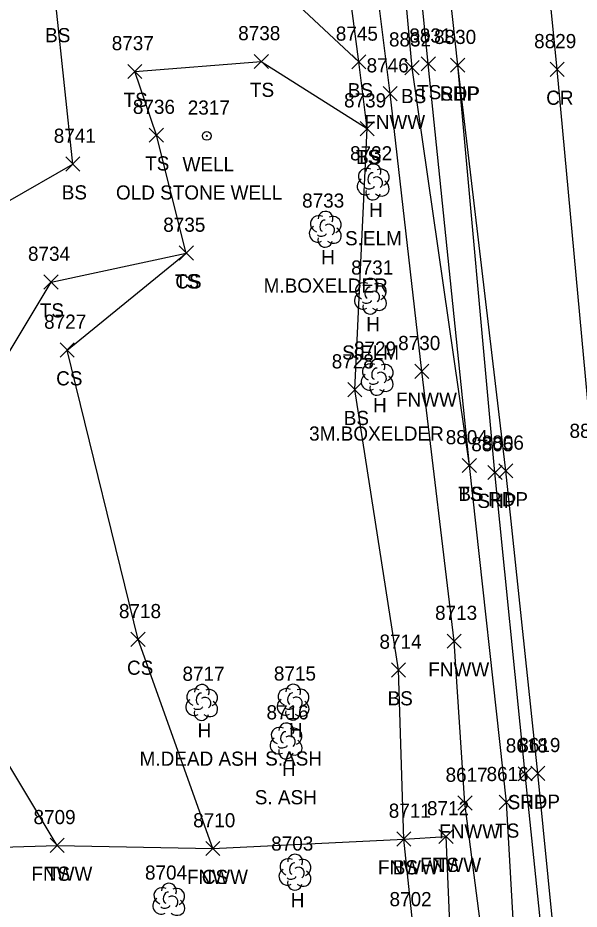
# Model space of a CAD drawing. Extents: x 1439173 to 1457902, y 641926 to 659889.
# Drawn here: x 1448274.2 to 1448353.5, y 645719.4 to 645845.3 of the extents above; entities that cross this region are included whole.
import ezdxf

# ---------------------------------------------------------------- set-up
doc = ezdxf.new("R2010")
doc.units = 0
for name, color, linetype in [('L_A', 7, 'Continuous'), ('L_C', 7, 'Continuous'), ('L_I', 7, 'Continuous'), ('L_TIC', 7, 'Continuous'), ('LELB', 7, 'Continuous'), ('LFNC', 7, 'Continuous'), ('LTD', 7, 'Continuous'), ('P_A', 7, 'Continuous'), ('P_I', 7, 'Continuous'), ('P_TIC', 7, 'Continuous'), ('PET', 7, 'Continuous'), ('PRC', 7, 'Continuous'), ('PSP', 7, 'Continuous'), ('U_A', 7, 'Continuous'), ('U_C', 7, 'Continuous'), ('U_I', 7, 'Continuous'), ('UWW', 7, 'Continuous')]:
    doc.layers.add(name, color=color, linetype=linetype)

msp = doc.modelspace()

# ---------------------------------------------------------------- linework, layer by layer
at = {"layer": 'L_TIC'}
for points in [[(1448307.55, 645838.18), (1448309.55, 645840.18)], [(1448309.55, 645838.18), (1448307.55, 645840.18)], [(1448321.34, 645838.12), (1448323.34, 645840.12)], [(1448323.34, 645838.12), (1448321.34, 645840.12)], [(1448321.34, 645838.12), (1448323.34, 645840.12)], [(1448323.34, 645838.12), (1448321.34, 645840.12)], [(1448331.15, 645837.85), (1448333.15, 645839.85)], [(1448333.15, 645837.85), (1448331.15, 645839.85)], [(1448289.68, 645836.77), (1448291.68, 645838.77)], [(1448291.68, 645836.77), (1448289.68, 645838.77)], [(1448328.85, 645837.3), (1448330.85, 645839.3)], [(1448330.85, 645837.3), (1448328.85, 645839.3)], [(1448325.75, 645833.64), (1448327.75, 645835.64)], [(1448327.75, 645833.64), (1448325.75, 645835.64)], [(1448292.73, 645827.78), (1448294.73, 645829.78)], [(1448294.73, 645827.78), (1448292.73, 645829.78)], [(1448322.51, 645828.69), (1448324.51, 645830.69)], [(1448324.51, 645828.69), (1448322.51, 645830.69)], [(1448322.51, 645828.69), (1448324.51, 645830.69)], [(1448324.51, 645828.69), (1448322.51, 645830.69)], [(1448280.92, 645823.69), (1448282.92, 645825.69)], [(1448282.92, 645823.69), (1448280.92, 645825.69)], [(1448296.96, 645811.12), (1448298.96, 645813.12)], [(1448298.96, 645811.12), (1448296.96, 645813.12)], [(1448296.96, 645811.12), (1448298.96, 645813.12)], [(1448298.96, 645811.12), (1448296.96, 645813.12)], [(1448277.85, 645807.02), (1448279.85, 645809.02)], [(1448279.85, 645807.02), (1448277.85, 645809.02)], [(1448280.13, 645797.42), (1448282.13, 645799.42)], [(1448282.13, 645797.42), (1448280.13, 645799.42)], [(1448330.24, 645794.41), (1448332.24, 645796.41)], [(1448332.24, 645794.41), (1448330.24, 645796.41)], [(1448320.76, 645791.82), (1448322.76, 645793.82)], [(1448322.76, 645791.82), (1448320.76, 645793.82)], [(1448336.95, 645781.1), (1448338.95, 645783.1)], [(1448338.95, 645781.1), (1448336.95, 645783.1)], [(1448336.95, 645781.1), (1448338.95, 645783.1)], [(1448338.95, 645781.1), (1448336.95, 645783.1)], [(1448290.14, 645756.54), (1448292.14, 645758.54)], [(1448292.14, 645756.54), (1448290.14, 645758.54)], [(1448334.79, 645756.3), (1448336.79, 645758.3)], [(1448336.79, 645756.3), (1448334.79, 645758.3)], [(1448326.94, 645752.22), (1448328.94, 645754.22)], [(1448328.94, 645752.22), (1448326.94, 645754.22)], [(1448336.33, 645733.42), (1448338.33, 645735.42)], [(1448338.33, 645733.42), (1448336.33, 645735.42)], [(1448342.18, 645733.53), (1448344.18, 645735.53)], [(1448344.18, 645733.53), (1448342.18, 645735.53)], [(1448327.68, 645728.34), (1448329.68, 645730.34)], [(1448329.68, 645728.34), (1448327.68, 645730.34)], [(1448327.68, 645728.34), (1448329.68, 645730.34)], [(1448329.68, 645728.34), (1448327.68, 645730.34)], [(1448333.65, 645728.69), (1448335.65, 645730.69)], [(1448335.65, 645728.69), (1448333.65, 645730.69)], [(1448333.65, 645728.69), (1448335.65, 645730.69)], [(1448335.65, 645728.69), (1448333.65, 645730.69)], [(1448278.72, 645727.44), (1448280.72, 645729.44)], [(1448280.72, 645727.44), (1448278.72, 645729.44)], [(1448278.72, 645727.44), (1448280.72, 645729.44)], [(1448280.72, 645727.44), (1448278.72, 645729.44)], [(1448300.71, 645726.99), (1448302.71, 645728.99)], [(1448302.71, 645726.99), (1448300.71, 645728.99)], [(1448300.71, 645726.99), (1448302.71, 645728.99)], [(1448302.71, 645726.99), (1448300.71, 645728.99)]]:
    msp.add_lwpolyline(points, dxfattribs=at)
at = {"layer": 'LELB'}
for points in [[(1448337.95, 645782.1), (1448329.85, 645838.3), (1448325.49, 645886.12), (1448320.47, 645936.99), (1448317.45, 645969.99), (1448311.41, 646020.08), (1448307.55, 646061.61), (1448301.17, 646067.05), (1448272.2, 646067.79), (1448241.59, 646073.84), (1448234.77, 646075.21)], [(1448410.33, 645213.44), (1448402.27, 645258.19), (1448399.36, 645272.36), (1448392.8, 645314.92), (1448385.07, 645365.3), (1448380.5, 645404.06), (1448377.54, 645422.2), (1448372.05, 645464.88), (1448368.58, 645502.26), (1448364, 645532.71), (1448358.67, 645579.24), (1448354.36, 645625.18), (1448350.77, 645657.17), (1448347.93, 645686.18), (1448344.39, 645713.89), (1448343.18, 645734.53), (1448337.95, 645782.1), (1448332.15, 645838.85), (1448327.4, 645886.44), (1448322.84, 645936.93), (1448319.75, 645969.88), (1448314.6, 646019.57), (1448310.3, 646060.99), (1448309.1, 646066.32)], [(1448339.89, 645520.89), (1448339.92, 645578.11), (1448333.87, 645624.59), (1448328.8, 645656.21), (1448317.36, 645666.31), (1448329.07, 645677.57), (1448315.21, 645683.79), (1448294.81, 645688.61), (1448295.37, 645705.22), (1448321.93, 645710.44), (1448330.01, 645716.85), (1448328.68, 645729.34), (1448327.94, 645753.22), (1448321.76, 645792.82), (1448323.51, 645829.69), (1448322.34, 645839.12), (1448317.75, 645874.06), (1448316.24, 645881.04), (1448311.47, 645911.46), (1448307.56, 645942.57)], [(1448336.06, 645140.2), (1448347.78, 645188.19), (1448329.58, 645240.38), (1448319.41, 645290.48), (1448316.16, 645334.61), (1448313.47, 645375.01), (1448308.43, 645400.21), (1448311.68, 645421.1), (1448304.27, 645468.4), (1448288.17, 645518.06), (1448281.93, 645570.61), (1448280.5, 645612.98), (1448272.49, 645660.63), (1448268.49, 645688.5), (1448256.19, 645727.72), (1448243.75, 645755.42), (1448248.82, 645791.95), (1448263.52, 645814.11), (1448281.92, 645824.69), (1448279.57, 645846.9), (1448291.45, 645855.33), (1448306.87, 645853.59), (1448322.34, 645839.12)], [(1448279.72, 645728.44), (1448262.28, 645757.42), (1448268.35, 645790.59), (1448278.85, 645808.02), (1448297.96, 645812.12), (1448293.73, 645828.78), (1448290.68, 645837.77), (1448308.55, 645839.18), (1448323.51, 645829.69)], [(1448301.71, 645727.99), (1448291.14, 645757.54), (1448281.13, 645798.42), (1448297.96, 645812.12)], [(1448295.37, 645705.22), (1448319.71, 645701.37), (1448335.62, 645707.23), (1448334.65, 645729.69)]]:
    msp.add_lwpolyline(points, dxfattribs=at)
at = {"layer": 'LFNC'}
for points in [[(1448372.23, 645420.35), (1448366.05, 645474.35), (1448359.55, 645522.49), (1448354.03, 645579.28), (1448350.12, 645616.05), (1448350.08, 645624.6), (1448345.93, 645656.55), (1448344.63, 645677.79), (1448343.93, 645685.63), (1448341.99, 645700.46), (1448340.11, 645712.99), (1448337.33, 645734.42), (1448335.79, 645757.3), (1448331.24, 645795.41), (1448326.75, 645834.64), (1448321.82, 645874.28), (1448318.79, 645912.6), (1448315.81, 645942.84), (1448313.25, 645968.88), (1448307.85, 646014.51)], [(1448239.57, 645727.09), (1448256.19, 645727.72), (1448279.72, 645728.44), (1448301.71, 645727.99), (1448328.68, 645729.34), (1448334.65, 645729.69)]]:
    msp.add_lwpolyline(points, dxfattribs=at)
at = {"layer": 'LTD'}
for p, q in [((1448324.35, 645822.21), (1448324.35, 645822.21)), ((1448324.35, 645822.21), (1448324.35, 645822.21)), ((1448317.58, 645815.53), (1448317.58, 645815.53)), ((1448317.58, 645815.53), (1448317.58, 645815.53)), ((1448323.95, 645806.07), (1448323.95, 645806.07)), ((1448323.95, 645806.07), (1448323.95, 645806.07)), ((1448324.91, 645794.62), (1448324.91, 645794.62)), ((1448324.91, 645794.62), (1448324.91, 645794.62)), ((1448300.11, 645748.69), (1448300.11, 645748.69)), ((1448300.11, 645748.69), (1448300.11, 645748.69)), ((1448313.02, 645748.72), (1448313.02, 645748.72)), ((1448313.02, 645748.72), (1448313.02, 645748.72)), ((1448312.04, 645743.24), (1448312.04, 645743.24)), ((1448312.04, 645743.24), (1448312.04, 645743.24)), ((1448313.29, 645724.7), (1448313.29, 645724.7)), ((1448313.29, 645724.7), (1448313.29, 645724.7)), ((1448295.46, 645720.6), (1448295.46, 645720.6)), ((1448295.46, 645720.6), (1448295.46, 645720.6))]:
    msp.add_line(p, q, dxfattribs=at)
for centre in [(1448324.39, 645823.64), (1448317.62, 645816.96), (1448323.99, 645807.5), (1448324.95, 645796.05), (1448300.16, 645750.12), (1448313.07, 645750.16), (1448312.09, 645744.67), (1448313.33, 645726.14), (1448295.51, 645722.04)]:
    msp.add_arc(centre, 1.05, 335.5272, 180.9563, dxfattribs=at)
for centre, major_axis, ratio, start_param, end_param in [((1448323.56, 645822.88), (1.21, -0.51), 0.895232, 1.570796, 4.712389), ((1448324.14, 645822.67), (-0.208, -0.792), 0.645439, 3.141593, 6.283185), ((1448325.39, 645822.79), (-1.14, -0.48), 0.949671, 1.570796, 4.712389), ((1448323.26, 645821.5), (0.58, -1.04), 0.959034, 3.141593, 6.283185), ((1448324.85, 645822.04), (-0.5, 0.667), 0.989748, 3.141593, 6.283185), ((1448325.35, 645821.38), (-1.09, 0.79), 0.841452, 1.570796, 4.712389), ((1448324.35, 645820.71), (0.26, 1.06), 0.942809, 1.570796, 4.712389), ((1448323.89, 645821.46), (-0.625, -0.083), 0.423636, 0, 3.141593), ((1448316.79, 645816.2), (1.21, -0.51), 0.895232, 1.570796, 4.712389), ((1448318.62, 645816.11), (-1.14, -0.48), 0.949671, 1.570796, 4.712389), ((1448316.49, 645814.82), (0.58, -1.04), 0.959034, 3.141593, 6.283185), ((1448317.37, 645815.99), (-0.208, -0.792), 0.645439, 3.141593, 6.283185), ((1448318.08, 645815.36), (-0.5, 0.667), 0.989748, 3.141593, 6.283185), ((1448317.12, 645814.78), (-0.625, -0.083), 0.423636, 0, 3.141593), ((1448318.58, 645814.7), (-1.09, 0.79), 0.841452, 1.570796, 4.712389), ((1448317.58, 645814.03), (0.26, 1.06), 0.942809, 1.570796, 4.712389), ((1448323.16, 645806.73), (1.21, -0.51), 0.895232, 1.570796, 4.712389), ((1448323.74, 645806.52), (-0.208, -0.792), 0.645439, 3.141593, 6.283185), ((1448324.99, 645806.65), (-1.14, -0.48), 0.949671, 1.570796, 4.712389), ((1448322.86, 645805.36), (0.58, -1.04), 0.959034, 3.141593, 6.283185), ((1448324.45, 645805.9), (-0.5, 0.667), 0.989748, 3.141593, 6.283185), ((1448324.95, 645805.23), (-1.09, 0.79), 0.841452, 1.570796, 4.712389), ((1448323.95, 645804.57), (0.26, 1.06), 0.942809, 1.570796, 4.712389), ((1448323.49, 645805.32), (-0.625, -0.083), 0.423636, 0, 3.141593), ((1448324.12, 645795.28), (1.21, -0.51), 0.895232, 1.570796, 4.712389), ((1448324.7, 645795.07), (-0.208, -0.792), 0.645439, 3.141593, 6.283185), ((1448325.95, 645795.2), (-1.14, -0.48), 0.949671, 1.570796, 4.712389), ((1448323.82, 645793.91), (0.58, -1.04), 0.959034, 3.141593, 6.283185), ((1448325.41, 645794.45), (-0.5, 0.667), 0.989748, 3.141593, 6.283185), ((1448325.91, 645793.78), (-1.09, 0.79), 0.841452, 1.570796, 4.712389), ((1448324.91, 645793.12), (0.26, 1.06), 0.942809, 1.570796, 4.712389), ((1448324.45, 645793.87), (-0.625, -0.083), 0.423636, 0, 3.141593), ((1448299.32, 645749.35), (1.21, -0.51), 0.895232, 1.570796, 4.712389), ((1448301.15, 645749.27), (-1.14, -0.48), 0.949671, 1.570796, 4.712389), ((1448312.23, 645749.39), (1.21, -0.51), 0.895232, 1.570796, 4.712389), ((1448314.06, 645749.31), (-1.14, -0.48), 0.949671, 1.570796, 4.712389), ((1448299.9, 645749.14), (-0.208, -0.792), 0.645439, 3.141593, 6.283185), ((1448300.61, 645748.52), (-0.5, 0.667), 0.989748, 3.141593, 6.283185), ((1448312.81, 645749.18), (-0.208, -0.792), 0.645439, 3.141593, 6.283185), ((1448313.52, 645748.56), (-0.5, 0.667), 0.989748, 3.141593, 6.283185), ((1448299.03, 645747.98), (0.58, -1.04), 0.959034, 3.141593, 6.283185), ((1448299.65, 645747.94), (-0.625, -0.083), 0.423636, 0, 3.141593), ((1448301.11, 645747.85), (-1.09, 0.79), 0.841452, 1.570796, 4.712389), ((1448311.94, 645748.02), (0.58, -1.04), 0.959034, 3.141593, 6.283185), ((1448312.56, 645747.97), (-0.625, -0.083), 0.423636, 0, 3.141593), ((1448314.02, 645747.89), (-1.09, 0.79), 0.841452, 1.570796, 4.712389), ((1448300.11, 645747.19), (0.26, 1.06), 0.942809, 1.570796, 4.712389), ((1448313.02, 645747.22), (0.26, 1.06), 0.942809, 1.570796, 4.712389), ((1448311.25, 645743.91), (1.21, -0.51), 0.895232, 1.570796, 4.712389), ((1448311.83, 645743.7), (-0.208, -0.792), 0.645439, 3.141593, 6.283185), ((1448313.08, 645743.82), (-1.14, -0.48), 0.949671, 1.570796, 4.712389), ((1448310.96, 645742.53), (0.58, -1.04), 0.959034, 3.141593, 6.283185), ((1448312.54, 645743.07), (-0.5, 0.667), 0.989748, 3.141593, 6.283185), ((1448313.04, 645742.41), (-1.09, 0.79), 0.841452, 1.570796, 4.712389), ((1448312.04, 645741.74), (0.26, 1.06), 0.942809, 1.570796, 4.712389), ((1448311.58, 645742.49), (-0.625, -0.083), 0.423636, 0, 3.141593), ((1448312.49, 645725.37), (1.21, -0.51), 0.895232, 1.570796, 4.712389), ((1448314.33, 645725.28), (-1.14, -0.48), 0.949671, 1.570796, 4.712389), ((1448313.08, 645725.16), (-0.208, -0.792), 0.645439, 3.141593, 6.283185), ((1448313.79, 645724.53), (-0.5, 0.667), 0.989748, 3.141593, 6.283185), ((1448312.2, 645723.99), (0.58, -1.04), 0.959034, 3.141593, 6.283185), ((1448312.83, 645723.95), (-0.625, -0.083), 0.423636, 0, 3.141593), ((1448314.29, 645723.87), (-1.09, 0.79), 0.841452, 1.570796, 4.712389), ((1448294.67, 645721.27), (1.21, -0.51), 0.895232, 1.570796, 4.712389), ((1448313.29, 645723.2), (0.26, 1.06), 0.942809, 1.570796, 4.712389), ((1448295.25, 645721.06), (-0.208, -0.792), 0.645439, 3.141593, 6.283185), ((1448295.96, 645720.44), (-0.5, 0.667), 0.989748, 3.141593, 6.283185), ((1448296.5, 645721.19), (-1.14, -0.48), 0.949671, 1.570796, 4.712389), ((1448294.38, 645719.89), (0.58, -1.04), 0.959034, 3.141593, 6.283185), ((1448296.46, 645719.77), (-1.09, 0.79), 0.841452, 1.570796, 4.712389), ((1448295, 645719.85), (-0.625, -0.083), 0.423636, 0, 3.141593)]:
    msp.add_ellipse(centre, major_axis=major_axis, ratio=ratio, start_param=start_param, end_param=end_param, dxfattribs=at)
at = {"layer": 'P_TIC'}
for points in [[(1448335.3, 645837.65), (1448337.3, 645839.65)], [(1448337.3, 645837.65), (1448335.3, 645839.65)], [(1448335.3, 645837.65), (1448337.3, 645839.65)], [(1448337.3, 645837.65), (1448335.3, 645839.65)], [(1448349.36, 645837.06), (1448351.36, 645839.06)], [(1448351.36, 645837.06), (1448349.36, 645839.06)], [(1448340.56, 645780.11), (1448342.56, 645782.11)], [(1448342.56, 645780.11), (1448340.56, 645782.11)], [(1448342.09, 645780.34), (1448344.09, 645782.34)], [(1448344.09, 645780.34), (1448342.09, 645782.34)], [(1448344.83, 645737.56), (1448346.83, 645739.56)], [(1448346.83, 645737.56), (1448344.83, 645739.56)], [(1448346.61, 645737.62), (1448348.61, 645739.62)], [(1448348.61, 645737.62), (1448346.61, 645739.62)]]:
    msp.add_lwpolyline(points, dxfattribs=at)
at = {"layer": 'PET'}
msp.add_lwpolyline([(1448415.59, 645214.45), (1448407.8, 645259.58), (1448405.4, 645273.6), (1448398.38, 645316.04), (1448390.67, 645367.01), (1448385.5, 645404.88), (1448383.09, 645423.2), (1448377.71, 645465.59), (1448373.01, 645502.47), (1448369.4, 645533.38), (1448364.07, 645579.37), (1448359.32, 645626.09), (1448355.66, 645658.09), (1448352.76, 645687), (1448347.61, 645738.62), (1448343.09, 645781.34), (1448336.3, 645838.65), (1448331.09, 645886.39), (1448326.63, 645936.53)], dxfattribs=at)
at = {"layer": 'PRC'}
msp.add_lwpolyline([(1448432.04, 645191.01), (1448423.23, 645238.86), (1448418.18, 645266.5), (1448412.46, 645302.65), (1448405.18, 645350.69), (1448397.65, 645404.37), (1448395.39, 645422.98), (1448389.6, 645467.56), (1448383.62, 645518.18), (1448378.28, 645564.48), (1448373.77, 645604.55), (1448370.44, 645638.71), (1448365.01, 645690.62), (1448359.88, 645740), (1448355.44, 645783.01), (1448350.36, 645838.06), (1448345.39, 645887.63), (1448340.89, 645937.21)], dxfattribs=at)
at = {"layer": 'PSP'}
msp.add_lwpolyline([(1448412.77, 645213.75), (1448405.32, 645259.04), (1448402.68, 645272.84), (1448395.81, 645315.4), (1448388.51, 645366.24), (1448383.46, 645404.43), (1448380.91, 645423.17), (1448375.81, 645465.13), (1448371.16, 645502.31), (1448367.42, 645533.19), (1448362.18, 645579.37), (1448357.38, 645625.76), (1448353.78, 645658.1), (1448351.21, 645686.68), (1448345.83, 645738.56), (1448341.56, 645781.11), (1448336.3, 645838.65)], dxfattribs=at)
at = {"layer": 'UWW'}
for radius in [0.625, 0.0833]:
    msp.add_circle((1448300.85, 645828.67), radius, dxfattribs=at)

# ---------------------------------------------------------------- texts
at = {"layer": 'L_A'}
for s, p in [('BS', (1448278.01, 645841.9)), ('TS', (1448306.95, 645834.18)), ('BS', (1448320.78, 645834.12)), ('BS', (1448320.78, 645834.12)), ('TS', (1448289.09, 645832.77)), ('BS', (1448328.29, 645833.3)), ('TS', (1448330.56, 645833.85)), ('FNWW', (1448323.09, 645829.64)), ('TS', (1448321.92, 645824.69)), ('BS', (1448321.95, 645824.69)), ('TS', (1448292.14, 645823.78)), ('BS', (1448280.36, 645819.69)), ('H', (1448323.78, 645817.21)), ('H', (1448317.01, 645810.53)), ('TS', (1448296.37, 645807.12)), ('CS', (1448296.4, 645807.12)), ('TS', (1448277.26, 645803.02)), ('H', (1448323.38, 645801.07)), ('CS', (1448279.57, 645793.42)), ('FNWW', (1448327.58, 645790.41)), ('H', (1448324.34, 645789.62)), ('BS', (1448320.2, 645787.82)), ('TS', (1448336.36, 645777.1)), ('BS', (1448336.39, 645777.1)), ('CS', (1448289.58, 645752.54)), ('FNWW', (1448332.14, 645752.3)), ('BS', (1448326.39, 645748.22)), ('H', (1448299.55, 645743.69)), ('H', (1448312.46, 645743.72)), ('H', (1448311.48, 645738.24)), ('TS', (1448341.59, 645729.53)), ('FNWW', (1448333.68, 645729.42)), ('FNWW', (1448331, 645724.69)), ('TS', (1448333.06, 645724.69)), ('FNWW', (1448276.07, 645723.44)), ('TS', (1448278.13, 645723.44)), ('FNWW', (1448325.03, 645724.34)), ('BS', (1448327.12, 645724.34)), ('FNWW', (1448298.05, 645722.99)), ('CS', (1448300.15, 645722.99)), ('H', (1448312.72, 645719.7))]:
    msp.add_text(s, height=2, dxfattribs=at).set_placement(p)
at = {"layer": 'L_C'}
for s, p in [('S.ELM', (1448320.38, 645813.21)), ('M.BOXELDER', (1448308.88, 645806.53)), ('S.ELM', (1448319.98, 645797.07)), ('3M.BOXELDER', (1448315.31, 645785.62)), ('M.DEAD ASH', (1448291.36, 645739.69)), ('S.ASH', (1448309.1, 645739.72)), ('S. ASH', (1448307.63, 645734.24))]:
    msp.add_text(s, height=2, dxfattribs=at).set_placement(p)
at = {"layer": 'L_I'}
for s, p in [('8738', (1448305.29, 645842.18)), ('8745', (1448319.08, 645842.12)), ('8745', (1448319.08, 645842.12)), ('8831', (1448329.46, 645841.85)), ('8737', (1448287.42, 645840.77)), ('8832', (1448326.59, 645841.3)), ('8746', (1448323.43, 645837.64)), ('8739', (1448320.24, 645832.69)), ('8739', (1448320.24, 645832.69)), ('8736', (1448290.41, 645831.78)), ('8741', (1448279.23, 645827.69)), ('8732', (1448321.09, 645825.21)), ('8733', (1448314.32, 645818.53)), ('8735', (1448294.7, 645815.12)), ('8735', (1448294.7, 645815.12)), ('8734', (1448275.59, 645811.02)), ('8731', (1448321.25, 645809.07)), ('8727', (1448277.87, 645801.42)), ('8729', (1448321.64, 645797.62)), ('8730', (1448327.89, 645798.41)), ('8728', (1448318.5, 645795.82)), ('8804', (1448334.61, 645785.1)), ('8804', (1448334.61, 645785.1)), ('8718', (1448288.44, 645760.54)), ('8713', (1448333.1, 645760.3)), ('8714', (1448325.25, 645756.22)), ('8717', (1448297.42, 645751.69)), ('8715', (1448310.33, 645751.72)), ('8716', (1448309.29, 645746.24)), ('8617', (1448334.59, 645737.42)), ('8616', (1448340.38, 645737.53)), ('8711', (1448326.56, 645732.34)), ('8711', (1448326.56, 645732.34)), ('8712', (1448331.96, 645732.69)), ('8712', (1448331.96, 645732.69)), ('8709', (1448276.37, 645731.44)), ('8709', (1448276.37, 645731.44)), ('8710', (1448298.93, 645730.99)), ('8710', (1448298.93, 645730.99)), ('8703', (1448309.95, 645727.7)), ('8704', (1448292.12, 645723.6)), ('8702', (1448326.67, 645719.85))]:
    msp.add_text(s, height=2, dxfattribs=at).set_placement(p)
at = {"layer": 'P_A'}
for s, p in [('SHP', (1448333.84, 645833.65)), ('RDP', (1448333.79, 645833.65)), ('CR', (1448348.8, 645833.06)), ('SHP', (1448339.09, 645776.11)), ('RDP', (1448340.58, 645776.34)), ('SHP', (1448343.36, 645733.56)), ('RDP', (1448345.1, 645733.62))]:
    msp.add_text(s, height=2, dxfattribs=at).set_placement(p)
at = {"layer": 'P_I'}
for s, p in [('8830', (1448332.96, 645841.65)), ('8830', (1448332.96, 645841.65)), ('8829', (1448347.1, 645841.06)), ('8807', (1448352.1, 645786.01)), ('8805', (1448338.22, 645784.11)), ('8806', (1448339.7, 645784.34)), ('8618', (1448343.09, 645741.56)), ('8619', (1448344.86, 645741.62))]:
    msp.add_text(s, height=2, dxfattribs=at).set_placement(p)
at = {"layer": 'U_A'}
msp.add_text('WELL', height=2, dxfattribs=at).set_placement((1448297.42, 645823.67))
at = {"layer": 'U_C'}
msp.add_text('OLD STONE WELL', height=2, dxfattribs=at).set_placement((1448288.02, 645819.67))
at = {"layer": 'U_I'}
msp.add_text('2317', height=2, dxfattribs=at).set_placement((1448298.16, 645831.67))

doc.saveas('drawing.dxf')
